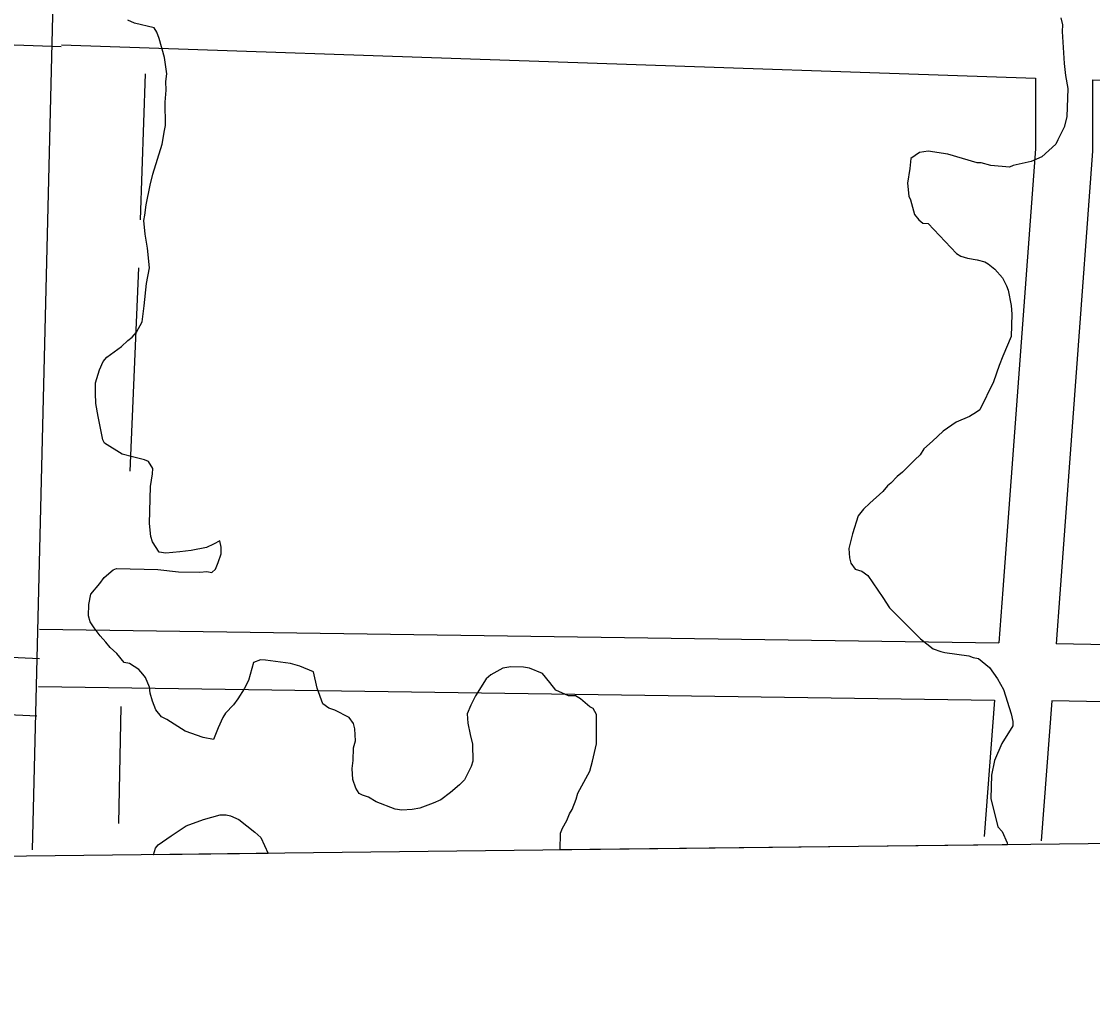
# Model space of a CAD drawing. Extents: x 3677843 to 3715951, y 511991 to 537744.
# Drawn here: x 3705464 to 3706027, y 517593 to 518112 of the extents above; entities that cross this region are included whole.
import ezdxf

# ---------------------------------------------------------------- set-up
doc = ezdxf.new("R2010")
doc.units = 0
for name, color, linetype in [('V-GRID-FRAM', 7, 'Continuous'), ('V-ROAD-CNTR', 7, 'Continuous'), ('V-SITE-VEGE', 7, 'Continuous'), ('V-TOPO-SHOR', 7, 'Continuous')]:
    doc.layers.add(name, color=color, linetype=linetype)

msp = doc.modelspace()

# ---------------------------------------------------------------- linework, layer by layer
at = {"layer": 'V-GRID-FRAM'}
msp.add_lwpolyline([(3681899.57, 535587.09), (3713561.25, 535950.92), (3713778.1, 517769.29), (3682100.56, 517405.29), (3681899.57, 535587.09)], dxfattribs=at)
at = {"layer": 'V-ROAD-CNTR'}
for points in [[(3705609.45, 521493.06), (3705559.33, 520267.33), (3705530.75, 519560.02), (3705487.88, 518416.88), (3705469.98, 517677.12)], [(3703869.38, 518158.97), (3704603.68, 518130.57), (3705485.23, 518098.95)], [(3705485.29, 518099.92), (3705996.84, 518082.3)], [(3706026.84, 518081.48), (3706196.53, 518077.98), (3706688.91, 518076.72), (3706881.07, 518084.58)], [(3705996.84, 518082.31), (3705996.82, 518045.19), (3705979.74, 517813.84), (3705977.61, 517785.76)], [(3706026.84, 518081.48), (3706026.82, 518044.07), (3706009.65, 517811.61), (3706007.65, 517785.25)], [(3705473.77, 517777.35), (3704920.81, 517803.29), (3704896.1, 517806.48), (3704886.37, 517810.11)], [(3705473.7, 517792.93), (3705977.61, 517785.75)], [(3705472.36, 517747.38), (3704918.18, 517773.38), (3704888.84, 517777.17), (3704855.37, 517789.66)], [(3706873.96, 517781.93), (3706811.43, 517772.45), (3706625.8, 517774.24), (3706388.87, 517778.01), (3706007.65, 517785.25)], [(3705473.28, 517762.93), (3705975.33, 517755.78)], [(3705975.33, 517755.79), (3705969.91, 517684.17)], [(3706005.38, 517755.28), (3705999.82, 517681.9)], [(3706872.83, 517751.42), (3706813.55, 517742.43), (3706625.41, 517744.24), (3706388.35, 517748.01), (3706005.38, 517755.28)]]:
    msp.add_lwpolyline(points, dxfattribs=at)
at = {"layer": 'V-SITE-VEGE'}
for p, q in [((3705523.71, 518111.32), (3705520.13, 518112.77)), ((3705534.04, 518108.79), (3705523.71, 518111.32)), ((3706010.25, 518114.11), (3706011.06, 518110.47)), ((3705535.33, 518106.49), (3705534.04, 518108.79)), ((3705536.6, 518103.29), (3705535.33, 518106.49)), ((3706011.06, 518110.47), (3706010.96, 518106.86)), ((3706010.96, 518106.86), (3706011.87, 518090.11)), ((3705539.5, 518093.27), (3705536.6, 518103.29)), ((3705540.62, 518084.65), (3705539.5, 518093.27)), ((3706011.87, 518090.11), (3706012.6, 518083.76)), ((3705540.06, 518080.59), (3705540.62, 518084.65)), ((3706012.6, 518083.76), (3706013.78, 518076.94)), ((3705540.39, 518076.06), (3705540.06, 518080.59)), ((3705539.77, 518069.75), (3705540.39, 518076.06)), ((3706013.78, 518076.94), (3706013.38, 518062.04)), ((3705539.9, 518057.54), (3705539.77, 518069.75)), ((3706013.38, 518062.04), (3706011.88, 518056.65)), ((3705539.37, 518054.84), (3705539.9, 518057.54)), ((3706011.88, 518056.65), (3706008.53, 518049.96)), ((3705538.28, 518047.64), (3705539.37, 518054.84)), ((3706008.53, 518049.96), (3706007.57, 518047.72)), ((3705533.33, 518031.94), (3705538.28, 518047.64)), ((3705940.56, 518044.09), (3705936.02, 518043.31)), ((3705950.91, 518042.46), (3705940.56, 518044.09)), ((3706007.57, 518047.72), (3706000.16, 518041.14)), ((3705931.42, 518040.27), (3705930.82, 518034.86)), ((3705936.02, 518043.31), (3705931.42, 518040.27)), ((3705966.17, 518037.98), (3705950.91, 518042.46)), ((3705994.67, 518038.57), (3705985.12, 518036.57)), ((3706000.16, 518041.14), (3705994.67, 518038.57)), ((3705930.82, 518034.86), (3705929.71, 518027.2)), ((3705968.42, 518037.92), (3705966.17, 518037.98)), ((3705973.36, 518036.43), (3705968.42, 518037.92)), ((3705983.29, 518035.72), (3705973.36, 518036.43)), ((3705985.12, 518036.57), (3705983.29, 518035.72)), ((3705531.82, 518026.11), (3705533.33, 518031.94)), ((3705929.71, 518027.2), (3705930.43, 518020.4)), ((3705529.73, 518015.77), (3705531.82, 518026.11)), ((3705529.14, 518010.36), (3705529.73, 518015.77)), ((3705930.43, 518020.4), (3705931.29, 518018.57)), ((3705931.29, 518018.57), (3705933.34, 518010.83)), ((3705528.61, 518007.66), (3705529.14, 518010.36)), ((3705933.34, 518010.83), (3705935.52, 518008.06)), ((3705529.33, 518000.4), (3705528.61, 518007.66)), ((3705935.52, 518008.06), (3705937.73, 518006.19)), ((3705937.73, 518006.19), (3705940.45, 518006.12)), ((3705940.45, 518006.12), (3705955.4, 517990.35)), ((3705530.49, 517993.14), (3705529.33, 518000.4)), ((3705531.56, 517982.71), (3705530.49, 517993.14)), ((3705955.4, 517990.35), (3705957.62, 517988.93)), ((3705957.62, 517988.93), (3705961.21, 517987.93)), ((3705961.21, 517987.93), (3705966.15, 517986.89)), ((3705529.99, 517974.62), (3705531.56, 517982.71)), ((3705966.15, 517986.89), (3705970.2, 517985.88)), ((3705970.2, 517985.88), (3705971.98, 517984.93)), ((3705971.98, 517984.93), (3705975.52, 517982.12)), ((3705975.52, 517982.12), (3705979.46, 517977.49)), ((3705979.46, 517977.49), (3705981.62, 517973.37)), ((3705528.77, 517962.89), (3705529.99, 517974.62)), ((3705981.62, 517973.37), (3705982.46, 517971.09)), ((3705982.46, 517971.09), (3705984.05, 517962.9)), ((3705527.64, 517954.34), (3705528.77, 517962.89)), ((3705984.05, 517962.9), (3705984.38, 517958.37)), ((3705524.78, 517948.99), (3705527.64, 517954.34)), ((3705984.38, 517958.37), (3705984.06, 517946.63)), ((3705522.45, 517946.34), (3705524.78, 517948.99)), ((3705516.9, 517941.51), (3705520.14, 517944.59)), ((3705520.14, 517944.59), (3705522.45, 517946.34)), ((3705984.06, 517946.63), (3705979.72, 517936.35)), ((3705509.06, 517935.84), (3705516.9, 517941.51)), ((3705505.26, 517929.16), (3705507.19, 517933.63)), ((3705507.19, 517933.63), (3705509.06, 517935.84)), ((3705977.78, 517931.42), (3705974.84, 517922.91)), ((3705979.72, 517936.35), (3705977.78, 517931.42)), ((3705503.27, 517922.44), (3705505.26, 517929.16)), ((3705503.13, 517917.02), (3705503.27, 517922.44)), ((3705974.84, 517922.91), (3705967.66, 517908.19)), ((3705503.44, 517911.58), (3705503.13, 517917.02)), ((3705504.61, 517904.77), (3705503.44, 517911.58)), ((3705506.99, 517892.5), (3705504.61, 517904.77)), ((3705962.14, 517904.72), (3705955.28, 517901.74)), ((3705965.82, 517906.88), (3705962.14, 517904.72)), ((3705967.66, 517908.19), (3705965.82, 517906.88)), ((3705955.28, 517901.74), (3705948.37, 517896.95)), ((3705507.85, 517890.67), (3705506.99, 517892.5)), ((3705948.37, 517896.95), (3705942.81, 517891.67)), ((3705517.19, 517884.99), (3705507.85, 517890.67)), ((3705938.18, 517887.73), (3705936.29, 517884.61)), ((3705942.81, 517891.67), (3705938.18, 517887.73)), ((3705522.58, 517883.49), (3705517.19, 517884.99)), ((3705528.86, 517881.96), (3705522.58, 517883.49)), ((3705531.1, 517881), (3705528.86, 517881.96)), ((3705533.26, 517877.33), (3705531.1, 517881)), ((3705933.5, 517881.98), (3705927, 517875.37)), ((3705936.29, 517884.61), (3705933.5, 517881.98)), ((3705533.19, 517874.61), (3705533.26, 517877.33)), ((3705927, 517875.37), (3705924.23, 517873.18)), ((3705532.1, 517867.86), (3705533.19, 517874.61)), ((3705920.97, 517869.65), (3705919.12, 517868.34)), ((3705924.23, 517873.18), (3705920.97, 517869.65)), ((3705531.58, 517848.44), (3705532.1, 517867.86)), ((3705916.78, 517865.24), (3705909.83, 517859.1)), ((3705919.12, 517868.34), (3705916.78, 517865.24)), ((3705909.83, 517859.1), (3705906.58, 517856.02)), ((3705903.78, 517852.48), (3705900.81, 517843.06)), ((3705906.58, 517856.02), (3705903.78, 517852.48)), ((3705532.31, 517841.63), (3705531.58, 517848.44)), ((3705533.13, 517838.9), (3705532.31, 517841.63)), ((3705900.81, 517843.06), (3705898.8, 517835.43)), ((3705536.61, 517833.38), (3705533.13, 517838.9)), ((3705561.54, 517835.88), (3705553.36, 517834.29)), ((3705565.2, 517837.59), (3705561.54, 517835.88)), ((3705568.41, 517839.31), (3705565.2, 517837.59)), ((3705569.23, 517836.12), (3705568.41, 517839.31)), ((3705569.13, 517832.51), (3705569.23, 517836.12)), ((3705540.21, 517832.83), (3705536.61, 517833.38)), ((3705547.46, 517833.54), (3705540.21, 517832.83)), ((3705553.36, 517834.29), (3705547.46, 517833.54)), ((3705567.66, 517828.03), (3705569.13, 517832.51)), ((3705898.8, 517835.43), (3705899.12, 517830.45)), ((3705899.12, 517830.45), (3705899.95, 517827.72)), ((3705512.39, 517824.08), (3705514.23, 517824.94)), ((3705514.23, 517824.94), (3705535.91, 517824.36)), ((3705535.91, 517824.36), (3705546.73, 517823.16)), ((3705564.35, 517822.69), (3705566.21, 517824.45)), ((3705566.21, 517824.45), (3705567.66, 517828.03)), ((3705899.95, 517827.72), (3705902.12, 517824.49)), ((3705902.12, 517824.49), (3705905.71, 517823.49)), ((3705505.43, 517817.04), (3705507.77, 517820.14)), ((3705507.77, 517820.14), (3705512.39, 517824.08)), ((3705546.73, 517823.16), (3705558.02, 517822.86)), ((3705558.02, 517822.86), (3705561.65, 517823.22)), ((3705561.65, 517823.22), (3705564.35, 517822.69)), ((3705905.71, 517823.49), (3705908.82, 517821.15)), ((3705908.82, 517821.15), (3705916.65, 517809.63)), ((3705500.75, 517811.29), (3705505.43, 517817.04)), ((3705499.7, 517805.89), (3705500.75, 517811.29)), ((3705916.65, 517809.63), (3705920.11, 517804.12)), ((3705499.54, 517800.01), (3705499.7, 517805.89)), ((3705920.11, 517804.12), (3705924.96, 517799.47)), ((3705500.36, 517796.83), (3705499.54, 517800.01)), ((3705502.54, 517793.61), (3705500.36, 517796.83)), ((3705924.96, 517799.47), (3705927.16, 517797.15)), ((3705927.16, 517797.15), (3705936.41, 517787.86)), ((3705505.59, 517789.45), (3705502.54, 517793.61)), ((3705508.67, 517786.21), (3705505.59, 517789.45)), ((3705510.85, 517783.43), (3705508.67, 517786.21)), ((3705936.41, 517787.86), (3705943.05, 517782.71)), ((3705514.38, 517780.18), (3705510.85, 517783.43)), ((3705518.33, 517775.55), (3705514.38, 517780.18)), ((3705943.05, 517782.71), (3705947.08, 517781.24)), ((3705947.08, 517781.24), (3705949.33, 517780.73)), ((3705949.33, 517780.73), (3705961.94, 517779.04)), ((3705521.03, 517775.02), (3705518.33, 517775.55)), ((3705525.91, 517771.73), (3705521.03, 517775.02)), ((3705586.15, 517775.54), (3705583.63, 517766.11)), ((3705589.8, 517776.8), (3705586.15, 517775.54)), ((3705592.51, 517776.73), (3705589.8, 517776.8)), ((3705605.57, 517775.02), (3705592.51, 517776.73)), ((3705610.5, 517773.53), (3705605.57, 517775.02)), ((3705961.94, 517779.04), (3705964.18, 517778.07)), ((3705964.18, 517778.07), (3705966.87, 517777.55)), ((3705966.87, 517777.55), (3705972.63, 517772.87)), ((3705528.11, 517769.41), (3705525.91, 517771.73)), ((3705529.42, 517767.56), (3705528.11, 517769.41)), ((3705617.66, 517770.63), (3705610.5, 517773.53)), ((3705619.69, 517761.98), (3705617.66, 517770.63)), ((3705710.75, 517769.04), (3705708.43, 517766.84)), ((3705717.17, 517772.48), (3705710.75, 517769.04)), ((3705721.27, 517773.28), (3705717.17, 517772.48)), ((3705728.04, 517773.1), (3705721.27, 517773.28)), ((3705731.19, 517772.56), (3705728.04, 517773.1)), ((3705737.9, 517769.67), (3705731.19, 517772.56)), ((3705741.84, 517765.04), (3705737.9, 517769.67)), ((3705972.63, 517772.87), (3705976.99, 517766.88)), ((3705531.54, 517762.53), (3705529.42, 517767.56)), ((3705531.91, 517759.36), (3705531.54, 517762.53)), ((3705583.63, 517766.11), (3705581.25, 517761.66)), ((3705708.43, 517766.84), (3705702.77, 517757.95)), ((3705744.9, 517760.89), (3705741.84, 517765.04)), ((3705976.99, 517766.88), (3705980.01, 517761.37)), ((3705533.16, 517755.26), (3705531.91, 517759.36)), ((3705581.25, 517761.66), (3705577.94, 517756.32)), ((3705622.63, 517753.77), (3705619.69, 517761.98)), ((3705702.77, 517757.95), (3705700.38, 517753.04)), ((3705751.6, 517758), (3705744.9, 517760.89)), ((3705755.21, 517757.9), (3705751.6, 517758)), ((3705757.89, 517756.47), (3705755.21, 517757.9)), ((3705980.01, 517761.37), (3705984.18, 517748.6)), ((3705534.84, 517750.69), (3705533.16, 517755.26)), ((3705575.6, 517753.22), (3705571.41, 517748.81)), ((3705577.94, 517756.32), (3705575.6, 517753.22)), ((3705625.74, 517751.42), (3705622.63, 517753.77)), ((3705628.87, 517750.43), (3705625.74, 517751.42)), ((3705700.38, 517753.04), (3705698.45, 517748.57)), ((3705762.75, 517752.27), (3705757.89, 517756.47)), ((3705764.53, 517751.32), (3705762.75, 517752.27)), ((3705766.25, 517748.11), (3705764.53, 517751.32)), ((3705537.91, 517746.99), (3705534.84, 517750.69)), ((3705540.58, 517745.56), (3705537.91, 517746.99)), ((3705550.36, 517739.42), (3705540.58, 517745.56)), ((3705570, 517746.58), (3705567.59, 517741.23)), ((3705571.41, 517748.81), (3705570, 517746.58)), ((3705636.46, 517746.61), (3705628.87, 517750.43)), ((3705638.63, 517743.39), (3705636.46, 517746.61)), ((3705698.45, 517748.57), (3705698.77, 517743.59)), ((3705766.35, 517735), (3705766.25, 517748.11)), ((3705984.18, 517748.6), (3705984.98, 517744.51)), ((3705567.59, 517741.23), (3705565.17, 517734.96)), ((3705639.46, 517740.66), (3705638.63, 517743.39)), ((3705639.74, 517734.32), (3705639.46, 517740.66)), ((3705698.77, 517743.59), (3705699.97, 517737.68)), ((3705984.92, 517742.25), (3705979.24, 517732.91)), ((3705984.98, 517744.51), (3705984.92, 517742.25)), ((3705559.76, 517736.01), (3705550.36, 517739.42)), ((3705565.17, 517734.96), (3705559.76, 517736.01)), ((3705638.75, 517730.73), (3705639.74, 517734.32)), ((3705699.97, 517737.68), (3705701.19, 517732.67)), ((3705766.29, 517732.74), (3705766.35, 517735)), ((3705638.56, 517723.95), (3705638.75, 517730.73)), ((3705701.19, 517732.67), (3705701.4, 517723.62)), ((3705764.25, 517723.75), (3705766.29, 517732.74)), ((3705979.24, 517732.91), (3705975.39, 517723.97)), ((3705638, 517719.9), (3705638.56, 517723.95)), ((3705701.4, 517723.62), (3705700.42, 517720.94)), ((3705762.74, 517718.36), (3705764.25, 517723.75)), ((3705975.39, 517723.97), (3705973.82, 517716.32)), ((3705638.3, 517714.01), (3705638, 517719.9)), ((3705700.42, 517720.94), (3705697.07, 517713.79)), ((3705756.56, 517706.78), (3705762.74, 517718.36)), ((3705639.98, 517709.45), (3705638.3, 517714.01)), ((3705697.07, 517713.79), (3705694.28, 517711.16)), ((3705973.82, 517716.32), (3705973.5, 517704.13)), ((3705641.72, 517706.69), (3705639.98, 517709.45)), ((3705643.5, 517705.73), (3705641.72, 517706.69)), ((3705689.66, 517707.21), (3705684.58, 517703.28)), ((3705694.28, 517711.16), (3705689.66, 517707.21)), ((3705755.57, 517703.64), (3705756.56, 517706.78)), ((3705646.64, 517704.75), (3705643.5, 517705.73)), ((3705650.64, 517702.38), (3705646.64, 517704.75)), ((3705660.49, 517698.5), (3705650.64, 517702.38)), ((3705680.46, 517701.58), (3705673.61, 517699.05)), ((3705684.58, 517703.28), (3705680.46, 517701.58)), ((3705753.62, 517698.26), (3705755.57, 517703.64)), ((3705973.5, 517704.13), (3705977.16, 517689.11)), ((3705559.97, 517693.05), (3705568.63, 517695.53)), ((3705568.63, 517695.53), (3705571.79, 517695.45)), ((3705571.79, 517695.45), (3705574.04, 517694.94)), ((3705574.04, 517694.94), (3705578.51, 517693.01)), ((3705664.09, 517697.95), (3705660.49, 517698.5)), ((3705669.52, 517698.26), (3705664.09, 517697.95)), ((3705673.61, 517699.05), (3705669.52, 517698.26)), ((3705750.75, 517692.46), (3705752.2, 517696.04)), ((3705752.2, 517696.04), (3705753.62, 517698.26)), ((3705543.01, 517684.47), (3705550.84, 517689.68)), ((3705550.84, 517689.68), (3705559.97, 517693.05)), ((3705578.51, 517693.01), (3705586.92, 517686.45)), ((3705748.38, 517688.46), (3705750.75, 517692.46)), ((3705536.1, 517679.68), (3705543.01, 517684.47)), ((3705586.92, 517686.45), (3705590.01, 517683.66)), ((3705590.01, 517683.66), (3705593.94, 517675.25)), ((3705747.17, 517677.01), (3705747.4, 517685.77)), ((3705747.4, 517685.77), (3705748.38, 517688.46)), ((3705977.16, 517689.11), (3705979.37, 517686.79)), ((3705979.37, 517686.79), (3705981.92, 517680.85)), ((3705534.7, 517677.91), (3705536.1, 517679.68)), ((3705982.09, 517679.71), (3705747.17, 517677.01)), ((3705981.92, 517680.85), (3705982.09, 517679.71)), ((3705533.62, 517674.55), (3705534.7, 517677.91)), ((3705593.94, 517675.25), (3705533.62, 517674.55))]:
    msp.add_line(p, q, dxfattribs=at)
at = {"layer": 'V-TOPO-SHOR'}
for p, q in [((3705529.35, 518084.64), (3705526.65, 518007.99)), ((3705525.81, 517982.72), (3705521.19, 517875.97)), ((3705515.37, 517690.95), (3705516.72, 517752.46))]:
    msp.add_line(p, q, dxfattribs=at)

doc.saveas('drawing.dxf')
